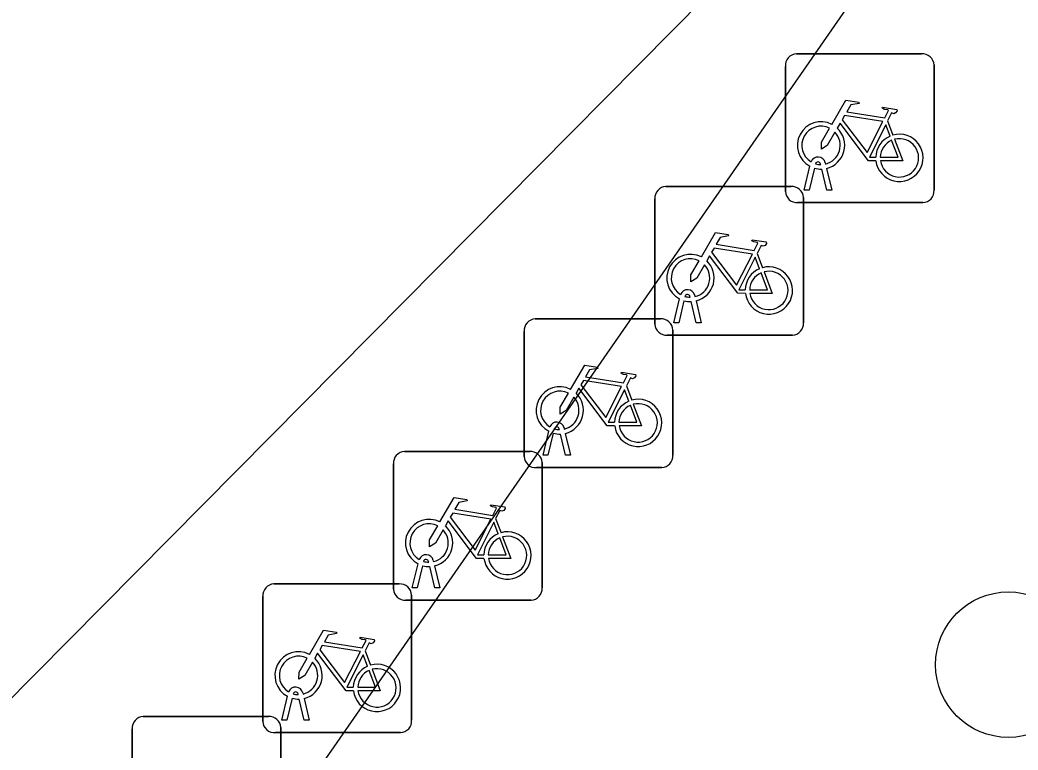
# Model space of a CAD drawing. Extents: x 160107 to 160928, y 382056 to 382918.
# Drawn here: x 160774.21 to 160780.91, y 382597.37 to 382602.28 of the extents above; entities that cross this region are included whole.
import ezdxf

# ---------------------------------------------------------------- set-up
doc = ezdxf.new("R2010")
doc.units = 0
for name, color, linetype in [('IMGEO_Boom', 7, 'Continuous'), ('IMGEO_Fietsenrek', 7, 'Continuous'), ('IMGEO_Pand', 7, 'Continuous'), ('IMGEO_Voetpad_open', 7, 'Continuous')]:
    doc.layers.add(name, color=color, linetype=linetype)

msp = doc.modelspace()

# ---------------------------------------------------------------- linework, layer by layer
at = {"layer": 'IMGEO_Boom'}
msp.add_circle((160780.847, 382597.946), 0.4892, dxfattribs=at)
at = {"layer": 'IMGEO_Fietsenrek'}
for p, q in [((160779.4229, 382602.0505), (160780.2638, 382602.0505)), ((160780.2638, 382602.0505), (160779.4229, 382602.0505)), ((160780.3475, 382601.9761), (160780.3475, 382601.1352)), ((160780.3475, 382601.1352), (160780.3475, 382601.9761)), ((160779.3485, 382601.1259), (160779.3485, 382601.9668)), ((160779.3485, 382601.9668), (160779.3485, 382601.1259)), ((160780.0352, 382601.6002), (160780.0715, 382601.505)), ((160779.5859, 382601.3069), (160779.5849, 382601.3112)), ((160779.6166, 382601.3184), (160779.6184, 382601.3105)), ((160779.4755, 382601.1353), (160779.5138, 382601.2953)), ((160779.5442, 382601.2831), (160779.5089, 382601.1353)), ((160779.627, 382601.1353), (160779.5931, 382601.277)), ((160779.6254, 382601.2813), (160779.6604, 382601.1353)), ((160778.5459, 382601.1595), (160779.3868, 382601.1595)), ((160779.3868, 382601.1595), (160778.5459, 382601.1595)), ((160779.5089, 382601.1353), (160779.4755, 382601.1353)), ((160779.6604, 382601.1353), (160779.627, 382601.1353)), ((160778.4715, 382600.2349), (160778.4715, 382601.0758)), ((160778.4715, 382601.0758), (160778.4715, 382600.2349)), ((160780.2731, 382601.0515), (160779.4322, 382601.0515)), ((160779.4322, 382601.0515), (160780.2731, 382601.0515)), ((160779.4705, 382601.0851), (160779.4705, 382600.2442)), ((160779.4705, 382600.2442), (160779.4705, 382601.0851)), ((160779.1582, 382600.7092), (160779.1945, 382600.614)), ((160778.5985, 382600.2443), (160778.6368, 382600.4043)), ((160778.6672, 382600.3921), (160778.6319, 382600.2443)), ((160778.7089, 382600.4159), (160778.7079, 382600.4202)), ((160778.75, 382600.2443), (160778.7161, 382600.386)), ((160778.7396, 382600.4274), (160778.7414, 382600.4195)), ((160778.7484, 382600.3903), (160778.7834, 382600.2443)), ((160777.6679, 382600.2695), (160778.5088, 382600.2695)), ((160778.5088, 382600.2695), (160777.6679, 382600.2695)), ((160778.6319, 382600.2443), (160778.5985, 382600.2443)), ((160778.7834, 382600.2443), (160778.75, 382600.2443)), ((160777.5935, 382599.3449), (160777.5935, 382600.1858)), ((160777.5935, 382600.1858), (160777.5935, 382599.3449)), ((160778.5925, 382600.1951), (160778.5925, 382599.3542)), ((160778.5925, 382599.3542), (160778.5925, 382600.1951)), ((160779.3961, 382600.1605), (160778.5552, 382600.1605)), ((160778.5552, 382600.1605), (160779.3961, 382600.1605)), ((160778.2802, 382599.8192), (160778.3165, 382599.724)), ((160777.7205, 382599.3543), (160777.7588, 382599.5143)), ((160777.7892, 382599.5021), (160777.7539, 382599.3543)), ((160777.8309, 382599.5259), (160777.8299, 382599.5302)), ((160777.872, 382599.3543), (160777.8381, 382599.496)), ((160777.8616, 382599.5374), (160777.8634, 382599.5295)), ((160777.8704, 382599.5003), (160777.9054, 382599.3543)), ((160776.7899, 382599.3785), (160777.6308, 382599.3785)), ((160777.6308, 382599.3785), (160776.7899, 382599.3785)), ((160776.7155, 382598.4539), (160776.7155, 382599.2948)), ((160776.7155, 382599.2948), (160776.7155, 382598.4539)), ((160777.7145, 382599.3041), (160777.7145, 382598.4632)), ((160777.7145, 382598.4632), (160777.7145, 382599.3041)), ((160777.7539, 382599.3543), (160777.7205, 382599.3543)), ((160777.9054, 382599.3543), (160777.872, 382599.3543)), ((160778.5181, 382599.2705), (160777.6772, 382599.2705)), ((160777.6772, 382599.2705), (160778.5181, 382599.2705)), ((160777.4022, 382598.9282), (160777.4385, 382598.833)), ((160776.8425, 382598.4633), (160776.8808, 382598.6233)), ((160776.9529, 382598.6349), (160776.9519, 382598.6392)), ((160776.9836, 382598.6464), (160776.9854, 382598.6385)), ((160776.9112, 382598.6111), (160776.8759, 382598.4633)), ((160776.994, 382598.4633), (160776.9601, 382598.605)), ((160776.9924, 382598.6093), (160777.0274, 382598.4633)), ((160775.9129, 382598.4885), (160776.7538, 382598.4885)), ((160776.7538, 382598.4885), (160775.9129, 382598.4885)), ((160776.8759, 382598.4633), (160776.8425, 382598.4633)), ((160777.0274, 382598.4633), (160776.994, 382598.4633)), ((160775.8385, 382597.5639), (160775.8385, 382598.4048)), ((160775.8385, 382598.4048), (160775.8385, 382597.5639)), ((160777.6401, 382598.3795), (160776.7992, 382598.3795)), ((160776.7992, 382598.3795), (160777.6401, 382598.3795)), ((160776.8375, 382598.4141), (160776.8375, 382597.5732)), ((160776.8375, 382597.5732), (160776.8375, 382598.4141)), ((160776.5252, 382598.0382), (160776.5615, 382597.943)), ((160776.0759, 382597.7449), (160776.0749, 382597.7492)), ((160776.1066, 382597.7564), (160776.1084, 382597.7485)), ((160775.9655, 382597.5733), (160776.0038, 382597.7333)), ((160776.0342, 382597.7211), (160775.9989, 382597.5733)), ((160776.117, 382597.5733), (160776.0831, 382597.715)), ((160776.1154, 382597.7193), (160776.1504, 382597.5733)), ((160775.0349, 382597.5975), (160775.8758, 382597.5975)), ((160775.8758, 382597.5975), (160775.0349, 382597.5975)), ((160775.9989, 382597.5733), (160775.9655, 382597.5733)), ((160776.1504, 382597.5733), (160776.117, 382597.5733)), ((160774.9605, 382596.6729), (160774.9605, 382597.5138)), ((160774.9605, 382597.5138), (160774.9605, 382596.6729)), ((160776.7631, 382597.4895), (160775.9222, 382597.4895)), ((160775.9222, 382597.4895), (160776.7631, 382597.4895)), ((160775.9595, 382597.5231), (160775.9595, 382596.6822)), ((160775.9595, 382596.6822), (160775.9595, 382597.5231))]:
    msp.add_line(p, q, dxfattribs=at)
for points in [[(160779.6611, 382601.5772), (160779.7558, 382601.7407), (160779.842, 382601.7269), (160779.8437, 382601.7182), (160779.7876, 382601.7073), (160779.7614, 382601.662), (160780.0166, 382601.6212)], [(160780.0037, 382601.596), (160779.7469, 382601.637), (160779.7302, 382601.6082), (160779.8972, 382601.3879), (160780.0037, 382601.596)], [(160780.0166, 382601.6212), (160780.0416, 382601.67), (160780.0365, 382601.674), (160780.0133, 382601.6777), (160780.0006, 382601.6852), (160779.9996, 382601.6883), (160780.0018, 382601.6929), (160780.0966, 382601.6778), (160780.0989, 382601.6675), (160780.0895, 382601.6551), (160780.0771, 382601.6487), (160780.0626, 382601.6549), (160780.0352, 382601.6002)], [(160779.9568, 382601.3325), (160779.9071, 382601.3326), (160779.7164, 382601.5843), (160779.6974, 382601.5515)], [(160780.0517, 382601.498), (160780.0224, 382601.5748), (160779.913, 382601.3567), (160779.9557, 382601.3566)], [(160779.6818, 382601.5247), (160779.6302, 382601.4355), (160779.5903, 382601.4095), (160779.5915, 382601.457), (160779.646, 382601.5512)], [(160779.9857, 382601.3565), (160780.1056, 382601.3563), (160780.0624, 382601.4699)], [(160780.0822, 382601.4768), (160780.1372, 382601.3322), (160779.9871, 382601.3325)], [(160778.7841, 382600.6862), (160778.8788, 382600.8497), (160778.965, 382600.8359), (160778.9667, 382600.8272), (160778.9106, 382600.8163), (160778.8844, 382600.771), (160779.1396, 382600.7302)], [(160779.1396, 382600.7302), (160779.1646, 382600.779), (160779.1595, 382600.783), (160779.1363, 382600.7867), (160779.1236, 382600.7942), (160779.1226, 382600.7973), (160779.1248, 382600.8019), (160779.2196, 382600.7868), (160779.2219, 382600.7765), (160779.2125, 382600.7641), (160779.2001, 382600.7577), (160779.1856, 382600.7639), (160779.1582, 382600.7092)], [(160779.1267, 382600.705), (160778.8699, 382600.746), (160778.8532, 382600.7172), (160779.0202, 382600.4969), (160779.1267, 382600.705)], [(160778.8048, 382600.6337), (160778.7532, 382600.5445), (160778.7133, 382600.5185), (160778.7145, 382600.566), (160778.769, 382600.6602)], [(160779.0798, 382600.4415), (160779.0301, 382600.4416), (160778.8394, 382600.6933), (160778.8204, 382600.6605)], [(160779.1747, 382600.607), (160779.1454, 382600.6838), (160779.036, 382600.4657), (160779.0787, 382600.4656)], [(160779.1087, 382600.4655), (160779.2286, 382600.4653), (160779.1854, 382600.5789)], [(160779.2052, 382600.5858), (160779.2602, 382600.4412), (160779.1101, 382600.4415)], [(160777.9061, 382599.7962), (160778.0008, 382599.9597), (160778.087, 382599.9459), (160778.0887, 382599.9372), (160778.0326, 382599.9263), (160778.0064, 382599.881), (160778.2616, 382599.8402)], [(160778.2616, 382599.8402), (160778.2866, 382599.889), (160778.2815, 382599.893), (160778.2583, 382599.8967), (160778.2456, 382599.9042), (160778.2446, 382599.9073), (160778.2468, 382599.9119), (160778.3416, 382599.8968), (160778.3439, 382599.8865), (160778.3345, 382599.8741), (160778.3221, 382599.8677), (160778.3076, 382599.8739), (160778.2802, 382599.8192)], [(160778.2487, 382599.815), (160777.9919, 382599.856), (160777.9752, 382599.8272), (160778.1422, 382599.6069), (160778.2487, 382599.815)], [(160777.9268, 382599.7437), (160777.8752, 382599.6545), (160777.8353, 382599.6285), (160777.8365, 382599.676), (160777.891, 382599.7702)], [(160778.2018, 382599.5515), (160778.1521, 382599.5516), (160777.9614, 382599.8033), (160777.9424, 382599.7705)], [(160778.2967, 382599.717), (160778.2674, 382599.7938), (160778.158, 382599.5757), (160778.2007, 382599.5756)], [(160778.3272, 382599.6958), (160778.3822, 382599.5512), (160778.2321, 382599.5515)], [(160778.2307, 382599.5755), (160778.3506, 382599.5753), (160778.3074, 382599.6889)], [(160777.0281, 382598.9052), (160777.1228, 382599.0687), (160777.209, 382599.0549), (160777.2107, 382599.0462), (160777.1546, 382599.0353), (160777.1284, 382598.99), (160777.3836, 382598.9492)], [(160777.3836, 382598.9492), (160777.4086, 382598.998), (160777.4035, 382599.002), (160777.3803, 382599.0057), (160777.3676, 382599.0132), (160777.3666, 382599.0163), (160777.3688, 382599.0209), (160777.4636, 382599.0058), (160777.4659, 382598.9955), (160777.4565, 382598.9831), (160777.4441, 382598.9767), (160777.4296, 382598.9829), (160777.4022, 382598.9282)], [(160777.3707, 382598.924), (160777.1139, 382598.965), (160777.0972, 382598.9362), (160777.2642, 382598.7159), (160777.3707, 382598.924)], [(160777.3238, 382598.6605), (160777.2741, 382598.6606), (160777.0834, 382598.9123), (160777.0644, 382598.8795)], [(160777.4187, 382598.826), (160777.3894, 382598.9028), (160777.28, 382598.6847), (160777.3227, 382598.6846)], [(160777.0488, 382598.8527), (160776.9972, 382598.7635), (160776.9573, 382598.7375), (160776.9585, 382598.785), (160777.013, 382598.8792)], [(160777.3527, 382598.6845), (160777.4726, 382598.6843), (160777.4294, 382598.7979)], [(160777.4492, 382598.8048), (160777.5042, 382598.6602), (160777.3541, 382598.6605)], [(160776.1511, 382598.0152), (160776.2458, 382598.1787), (160776.332, 382598.1649), (160776.3337, 382598.1562), (160776.2776, 382598.1453), (160776.2514, 382598.1), (160776.5066, 382598.0592)], [(160776.5066, 382598.0592), (160776.5316, 382598.108), (160776.5265, 382598.112), (160776.5033, 382598.1157), (160776.4906, 382598.1232), (160776.4896, 382598.1263), (160776.4918, 382598.1309), (160776.5866, 382598.1158), (160776.5889, 382598.1055), (160776.5795, 382598.0931), (160776.5671, 382598.0867), (160776.5526, 382598.0929), (160776.5252, 382598.0382)], [(160776.4468, 382597.7705), (160776.3971, 382597.7706), (160776.2064, 382598.0223), (160776.1874, 382597.9895)], [(160776.4937, 382598.034), (160776.2369, 382598.075), (160776.2202, 382598.0462), (160776.3872, 382597.8259), (160776.4937, 382598.034)], [(160776.1718, 382597.9627), (160776.1202, 382597.8735), (160776.0803, 382597.8475), (160776.0815, 382597.895), (160776.136, 382597.9892)], [(160776.5417, 382597.936), (160776.5124, 382598.0128), (160776.403, 382597.7947), (160776.4457, 382597.7946)], [(160776.4757, 382597.7945), (160776.5956, 382597.7943), (160776.5524, 382597.9079)], [(160776.5722, 382597.9148), (160776.6272, 382597.7702), (160776.4771, 382597.7705)]]:
    msp.add_lwpolyline(points, dxfattribs=at)
for centre, radius, start, end in [((160779.4262, 382601.9726), 0.0779, 92.4484, 184.28452), ((160779.4262, 382601.9726), 0.0779, 92.4484, 184.28452), ((160780.2696, 382601.9728), 0.0779, 2.4484, 94.28452), ((160780.2696, 382601.9728), 0.0779, 2.4484, 94.28452), ((160779.5881, 382601.4359), 0.159, 62.67661, 242.13685), ((160779.5881, 382601.4359), 0.129, 63.31916, 238.90302), ((160779.5881, 382601.4359), 0.129, 283.60429, 43.43025), ((160779.5881, 382601.4359), 0.159, 283.5766, 46.60424), ((160780.1147, 382601.3519), 0.159, 187.0065, 105.77075), ((160780.1147, 382601.3519), 0.159, 113.3408, 178.32165), ((160780.1147, 382601.3519), 0.129, 113.92302, 177.95563), ((160780.1147, 382601.3519), 0.129, 188.67146, 104.58832), ((160779.5679, 382601.3073), 0.0499, 12.8025, 158.69338), ((160779.5679, 382601.3073), 0.0174, 12.8025, 163.45023), ((160779.5881, 382601.4359), 0.129, 253.41502, 269.02044), ((160779.5881, 382601.4359), 0.159, 253.99666, 271.78671), ((160778.5492, 382601.0816), 0.0779, 92.4484, 184.28452), ((160778.5492, 382601.0816), 0.0779, 92.4484, 184.28452), ((160779.4264, 382601.1292), 0.0779, 182.4484, 274.28452), ((160779.4264, 382601.1292), 0.0779, 182.4484, 274.28452), ((160779.3926, 382601.0818), 0.0779, 2.4484, 94.28452), ((160779.3926, 382601.0818), 0.0779, 2.4484, 94.28452), ((160780.2698, 382601.1294), 0.0779, 272.4484, 4.28452), ((160780.2698, 382601.1294), 0.0779, 272.4484, 4.28452), ((160778.7111, 382600.5449), 0.159, 62.67661, 242.13685), ((160778.7111, 382600.5449), 0.129, 63.31916, 238.90302), ((160778.7111, 382600.5449), 0.129, 283.60429, 43.43025), ((160778.7111, 382600.5449), 0.159, 283.5766, 46.60424), ((160779.2377, 382600.4609), 0.159, 113.3408, 178.32165), ((160779.2377, 382600.4609), 0.159, 187.0065, 105.77075), ((160779.2377, 382600.4609), 0.129, 113.92302, 177.95563), ((160779.2377, 382600.4609), 0.129, 188.67146, 104.58832), ((160778.6909, 382600.4163), 0.0499, 12.8025, 158.69338), ((160778.6909, 382600.4163), 0.0174, 12.8025, 163.45023), ((160778.7111, 382600.5449), 0.159, 253.99666, 271.78671), ((160778.7111, 382600.5449), 0.129, 253.41502, 269.02044), ((160777.6712, 382600.1916), 0.0779, 92.4484, 184.28452), ((160777.6712, 382600.1916), 0.0779, 92.4484, 184.28452), ((160778.5494, 382600.2382), 0.0779, 182.4484, 274.28452), ((160778.5494, 382600.2382), 0.0779, 182.4484, 274.28452), ((160778.5146, 382600.1918), 0.0779, 2.4484, 94.28452), ((160778.5146, 382600.1918), 0.0779, 2.4484, 94.28452), ((160779.3928, 382600.2384), 0.0779, 272.4484, 4.28452), ((160779.3928, 382600.2384), 0.0779, 272.4484, 4.28452), ((160777.8331, 382599.6549), 0.159, 62.67661, 242.13685), ((160777.8331, 382599.6549), 0.129, 63.31916, 238.90302), ((160777.8331, 382599.6549), 0.159, 283.5766, 46.60424), ((160777.8331, 382599.6549), 0.129, 283.60429, 43.43025), ((160778.3597, 382599.5709), 0.159, 113.3408, 178.32165), ((160778.3597, 382599.5709), 0.159, 187.0065, 105.77075), ((160778.3597, 382599.5709), 0.129, 188.67146, 104.58832), ((160778.3597, 382599.5709), 0.129, 113.92302, 177.95563), ((160777.8129, 382599.5263), 0.0499, 12.8025, 158.69338), ((160777.8331, 382599.6549), 0.159, 253.99666, 271.78671), ((160777.8129, 382599.5263), 0.0174, 12.8025, 163.45023), ((160777.8331, 382599.6549), 0.129, 253.41502, 269.02044), ((160776.7932, 382599.3006), 0.0779, 92.4484, 184.28452), ((160776.7932, 382599.3006), 0.0779, 92.4484, 184.28452), ((160777.6366, 382599.3008), 0.0779, 2.4484, 94.28452), ((160777.6366, 382599.3008), 0.0779, 2.4484, 94.28452), ((160777.6714, 382599.3482), 0.0779, 182.4484, 274.28452), ((160777.6714, 382599.3482), 0.0779, 182.4484, 274.28452), ((160778.5148, 382599.3484), 0.0779, 272.4484, 4.28452), ((160778.5148, 382599.3484), 0.0779, 272.4484, 4.28452), ((160776.9551, 382598.7639), 0.159, 62.67661, 242.13685), ((160776.9551, 382598.7639), 0.129, 63.31916, 238.90302), ((160776.9551, 382598.7639), 0.129, 283.60429, 43.43025), ((160776.9551, 382598.7639), 0.159, 283.5766, 46.60424), ((160777.4817, 382598.6799), 0.159, 113.3408, 178.32165), ((160777.4817, 382598.6799), 0.159, 187.0065, 105.77075), ((160777.4817, 382598.6799), 0.129, 113.92302, 177.95563), ((160777.4817, 382598.6799), 0.129, 188.67146, 104.58832), ((160776.9349, 382598.6353), 0.0499, 12.8025, 158.69338), ((160776.9349, 382598.6353), 0.0174, 12.8025, 163.45023), ((160776.9551, 382598.7639), 0.129, 253.41502, 269.02044), ((160776.9551, 382598.7639), 0.159, 253.99666, 271.78671), ((160775.9162, 382598.4106), 0.0779, 92.4484, 184.28452), ((160775.9162, 382598.4106), 0.0779, 92.4484, 184.28452), ((160776.7596, 382598.4108), 0.0779, 2.4484, 94.28452), ((160776.7596, 382598.4108), 0.0779, 2.4484, 94.28452), ((160776.7934, 382598.4572), 0.0779, 182.4484, 274.28452), ((160776.7934, 382598.4572), 0.0779, 182.4484, 274.28452), ((160777.6368, 382598.4574), 0.0779, 272.4484, 4.28452), ((160777.6368, 382598.4574), 0.0779, 272.4484, 4.28452), ((160776.0781, 382597.8739), 0.159, 62.67661, 242.13685), ((160776.0781, 382597.8739), 0.129, 63.31916, 238.90302), ((160776.0781, 382597.8739), 0.129, 283.60429, 43.43025), ((160776.0781, 382597.8739), 0.159, 283.5766, 46.60424), ((160776.6047, 382597.7899), 0.159, 187.0065, 105.77075), ((160776.6047, 382597.7899), 0.159, 113.3408, 178.32165), ((160776.6047, 382597.7899), 0.129, 113.92302, 177.95563), ((160776.6047, 382597.7899), 0.129, 188.67146, 104.58832), ((160776.0579, 382597.7453), 0.0499, 12.8025, 158.69338), ((160776.0579, 382597.7453), 0.0174, 12.8025, 163.45023), ((160776.0781, 382597.8739), 0.129, 253.41502, 269.02044), ((160776.0781, 382597.8739), 0.159, 253.99666, 271.78671), ((160775.0382, 382597.5196), 0.0779, 92.4484, 184.28452), ((160775.0382, 382597.5196), 0.0779, 92.4484, 184.28452), ((160775.9164, 382597.5672), 0.0779, 182.4484, 274.28452), ((160775.9164, 382597.5672), 0.0779, 182.4484, 274.28452), ((160775.8816, 382597.5198), 0.0779, 2.4484, 94.28452), ((160775.8816, 382597.5198), 0.0779, 2.4484, 94.28452), ((160776.7598, 382597.5674), 0.0779, 272.4484, 4.28452), ((160776.7598, 382597.5674), 0.0779, 272.4484, 4.28452)]:
    msp.add_arc(centre, radius, start, end, dxfattribs=at)
at = {"layer": 'IMGEO_Pand'}
msp.add_lwpolyline([(160757.915, 382594.327), (160763.168, 382590.709), (160764.076, 382591.898), (160766.66, 382590.155), (160779.038, 382602.663)], dxfattribs=at)
at = {"layer": 'IMGEO_Voetpad_open'}
msp.add_lwpolyline([(160780.249, 382603.067), (160780.054, 382602.786), (160769.686, 382587.844), (160769.298, 382587.285), (160767.334, 382584.454)], dxfattribs=at)

doc.saveas('drawing.dxf')
